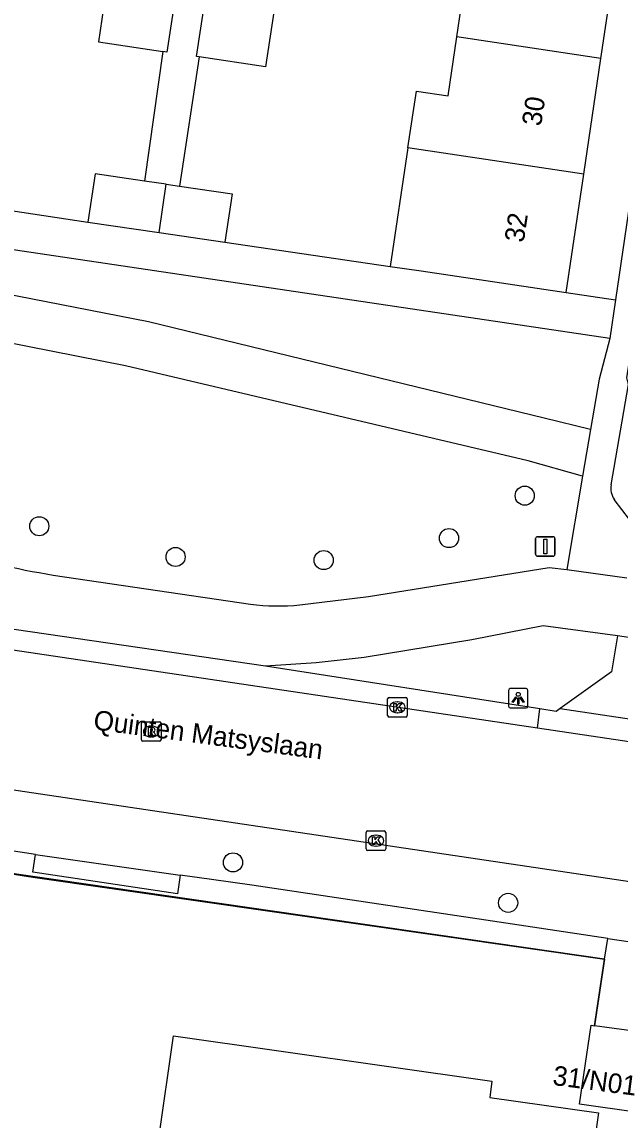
# Model space of a CAD drawing. Extents: x 163686 to 164493, y 382719 to 383870.
# Drawn here: x 164109.8 to 164140.5, y 382884.7 to 382940.9 of the extents above; entities that cross this region are included whole.
import ezdxf

# ---------------------------------------------------------------- set-up
doc = ezdxf.new("R2010")
doc.units = 0
for name, color, linetype in [('IMGEO_Boom', 7, 'Continuous'), ('IMGEO_Fietspad_gesloten', 7, 'Continuous'), ('IMGEO_Groenvoorziening', 7, 'Continuous'), ('IMGEO_Hek', 7, 'Continuous'), ('IMGEO_Kolk', 7, 'Continuous'), ('IMGEO_Lichtpunt', 7, 'Continuous'), ('IMGEO_Openbare_ruimte_label', 7, 'Continuous'), ('IMGEO_Pand', 7, 'Continuous'), ('IMGEO_Pand_nummerreeks', 7, 'Continuous'), ('IMGEO_Pand_vergunning_verleend', 7, 'Continuous'), ('IMGEO_Rijbaan_lokaal_gesloten', 7, 'Continuous'), ('IMGEO_Rijbaan_lokaal_open', 7, 'Continuous'), ('IMGEO_Rioolput', 7, 'Continuous'), ('IMGEO_Verkeersbordpaal', 7, 'Continuous'), ('IMGEO_Voetpad_open', 7, 'Continuous')]:
    doc.layers.add(name, color=color, linetype=linetype)

msp = doc.modelspace()

# ---------------------------------------------------------------- linework, layer by layer
at = {"layer": 'IMGEO_Boom'}
for centre in [(164135.589, 382916.653), (164110.734, 382915.088), (164131.712, 382914.481), (164117.713, 382913.514), (164125.296, 382913.354), (164120.653, 382897.872), (164134.739, 382895.803)]:
    msp.add_circle(centre, 0.489, dxfattribs=at)
at = {"layer": 'IMGEO_Fietspad_gesloten'}
for points in [[(164111.438, 382912.587), (164121.548, 382911.093)], [(164124.075, 382911.057), (164127.592, 382911.496), (164136.841, 382912.971), (164137.738, 382912.877)], [(164137.738, 382912.877), (164140.818, 382912.448)], [(164122.324, 382907.915), (164109.452, 382909.801)], [(164140.34, 382909.47), (164136.538, 382909.996), (164132.887, 382909.267), (164127.365, 382908.358), (164124.915, 382908.091), (164122.324, 382907.915)]]:
    msp.add_lwpolyline(points, dxfattribs=at)
for centre, radius, start, end in [((164119.389, 382960.225), 48.297, 246.8617, 260.5241), ((164122.986, 382923.324), 12.315, 263.2945, 275.0732)]:
    msp.add_arc(centre, radius, start, end, dxfattribs=at)
at = {"layer": 'IMGEO_Groenvoorziening'}
for points in [[(164139.939, 382924.7), (164093.297, 382931.638)], [(164103.402, 382932.145), (164113.229, 382930.665)], [(164120.241, 382929.628), (164128.706, 382928.397)], [(164137.706, 382927.054), (164140.229, 382926.679)]]:
    msp.add_lwpolyline(points, dxfattribs=at)
at = {"layer": 'IMGEO_Hek'}
for points in [[(164089.574, 382900.373), (164110.403, 382897.109), (164139.681, 382892.918)], [(164139.681, 382892.918), (164139.163, 382889.511)]]:
    msp.add_lwpolyline(points, dxfattribs=at)
at = {"layer": 'IMGEO_Kolk'}
for p, q in [((164128.643, 382906.316), (164129.495, 382906.316)), ((164128.568, 382905.39), (164128.568, 382906.242)), ((164129.056, 382906.096), (164129.081, 382906.096)), ((164129.569, 382906.242), (164129.569, 382905.39)), ((164129.495, 382905.316), (164128.643, 382905.316)), ((164129.079, 382905.536), (164129.054, 382905.536)), ((164127.472, 382898.559), (164127.472, 382899.411)), ((164127.547, 382899.485), (164128.399, 382899.485)), ((164127.96, 382899.265), (164127.985, 382899.265)), ((164128.473, 382899.411), (164128.473, 382898.559)), ((164128.399, 382898.485), (164127.547, 382898.485)), ((164127.983, 382898.705), (164127.958, 382898.705))]:
    msp.add_line(p, q, dxfattribs=at)
for points in [[(164128.643, 382906.316), (164129.495, 382906.316)], [(164128.568, 382905.39), (164128.568, 382906.242)], [(164128.889, 382906.016), (164129.012, 382906.016), (164129.012, 382905.865), (164129.142, 382906.016), (164129.306, 382906.016), (164129.16, 382905.865), (164129.313, 382905.616), (164129.161, 382905.616), (164129.076, 382905.78), (164129.012, 382905.713), (164129.012, 382905.616), (164128.889, 382905.616), (164128.889, 382906.016)], [(164129.569, 382906.242), (164129.569, 382905.39)], [(164129.495, 382905.316), (164128.643, 382905.316)], [(164127.472, 382898.559), (164127.472, 382899.411)], [(164127.547, 382899.485), (164128.399, 382899.485)], [(164127.793, 382899.185), (164127.916, 382899.185), (164127.916, 382899.034), (164128.046, 382899.185), (164128.21, 382899.185), (164128.064, 382899.034), (164128.217, 382898.785), (164128.065, 382898.785), (164127.98, 382898.949), (164127.916, 382898.882), (164127.916, 382898.785), (164127.793, 382898.785), (164127.793, 382899.185)], [(164128.473, 382899.411), (164128.473, 382898.559)], [(164128.399, 382898.485), (164127.547, 382898.485)]]:
    msp.add_lwpolyline(points, dxfattribs=at)
for centre, start, end in [((164128.645, 382906.24), 91.552, 178.448), ((164128.645, 382906.24), 91.552, 178.448), ((164129.493, 382906.24), 1.552, 88.448), ((164129.493, 382906.24), 1.552, 88.448), ((164128.645, 382905.392), 181.552, 268.448), ((164128.645, 382905.392), 181.552, 268.448), ((164129.493, 382905.392), 271.552, 358.448), ((164129.493, 382905.392), 271.552, 358.448), ((164127.549, 382899.409), 91.552, 178.448), ((164127.549, 382899.409), 91.552, 178.448), ((164128.397, 382899.409), 1.552, 88.448), ((164128.397, 382899.409), 1.552, 88.448), ((164127.549, 382898.561), 181.552, 268.448), ((164127.549, 382898.561), 181.552, 268.448), ((164128.397, 382898.561), 271.552, 358.448), ((164128.397, 382898.561), 271.552, 358.448)]:
    msp.add_arc(centre, 0.0765, start, end, dxfattribs=at)
for centre, major_axis, ratio, start_param, end_param in [((164129.055, 382905.816), (-0.387, 0.002), 0.722429, 4.712389, 7.853982), ((164129.08, 382905.816), (-0.39, 0.002), 0.717154, 1.570796, 4.712389), ((164127.959, 382898.985), (-0.387, 0.002), 0.722429, 4.712389, 7.853982), ((164127.984, 382898.985), (-0.39, 0.002), 0.717154, 1.570796, 4.712389)]:
    msp.add_ellipse(centre, major_axis=major_axis, ratio=ratio, start_param=start_param, end_param=end_param, dxfattribs=at)
at = {"layer": 'IMGEO_Lichtpunt'}
for p, q in [((164134.758, 382906.682), (164134.758, 382905.875)), ((164134.758, 382906.682), (164134.758, 382905.875)), ((164135.66, 382906.777), (164134.852, 382906.777)), ((164135.66, 382906.777), (164134.852, 382906.777)), ((164135.754, 382905.875), (164135.754, 382906.682)), ((164135.754, 382905.875), (164135.754, 382906.682)), ((164134.852, 382905.781), (164135.66, 382905.781)), ((164134.852, 382905.781), (164135.66, 382905.781))]:
    msp.add_line(p, q, dxfattribs=at)
for points in [[(164135.132, 382906.346), (164135.171, 382906.318), (164134.983, 382906.056), (164134.945, 382906.083), (164135.132, 382906.346)], [(164135.234, 382906.298), (164135.281, 382906.298), (164135.281, 382905.976), (164135.234, 382905.976), (164135.234, 382906.298)], [(164135.344, 382906.318), (164135.382, 382906.345), (164135.569, 382906.083), (164135.53, 382906.055), (164135.344, 382906.318)]]:
    msp.add_lwpolyline(points, dxfattribs=at)
msp.add_circle((164135.257, 382906.48), 0.0994, dxfattribs=at)
for centre, start, end in [((164134.852, 382906.682), 90, 180), ((164134.852, 382906.682), 90, 180), ((164135.66, 382906.682), 0, 90), ((164135.66, 382906.682), 0, 90), ((164134.852, 382905.875), 180, 270), ((164134.852, 382905.875), 180, 270), ((164135.66, 382905.875), 270, 0), ((164135.66, 382905.875), 270, 360)]:
    msp.add_arc(centre, 0.0946, start, end, dxfattribs=at)
at = {"layer": 'IMGEO_Pand'}
for points in [[(164132.112, 382940.144), (164132.564, 382943.175), (164131.561, 382943.325), (164131.992, 382946.215)], [(164139.494, 382939.044), (164140.377, 382944.964)], [(164114.202, 382942.813), (164113.765, 382939.888), (164117.062, 382939.396)], [(164117.707, 382942.291), (164117.271, 382939.365), (164117.062, 382939.396)], [(164118.918, 382939.12), (164118.79, 382939.139), (164119.226, 382942.064)], [(164122.761, 382941.537), (164122.324, 382938.611), (164118.918, 382939.12)], [(164129.611, 382934.465), (164129.912, 382936.48), (164130.044, 382937.367), (164131.662, 382937.125), (164132.112, 382940.144)], [(164139.494, 382939.044), (164132.112, 382940.144)], [(164138.611, 382933.124), (164139.494, 382939.044)], [(164129.611, 382934.465), (164128.706, 382928.397)], [(164138.611, 382933.124), (164129.611, 382934.465)], [(164116.124, 382932.768), (164113.595, 382933.142), (164113.229, 382930.665)], [(164117.233, 382932.604), (164116.124, 382932.768)], [(164137.706, 382927.054), (164138.611, 382933.124)], [(164116.872, 382930.126), (164117.233, 382932.604)], [(164117.233, 382932.604), (164117.92, 382932.502)], [(164117.92, 382932.502), (164120.608, 382932.105), (164120.241, 382929.628)], [(164113.229, 382930.665), (164116.872, 382930.126)], [(164116.872, 382930.126), (164120.241, 382929.628)], [(164128.706, 382928.397), (164130.289, 382928.161), (164137.706, 382927.054)], [(164141.804, 382889.149), (164141.947, 382889.129), (164141.389, 382885.059), (164138.399, 382885.493), (164138.987, 382889.535), (164139.163, 382889.511)], [(164141.804, 382889.149), (164139.163, 382889.511)]]:
    msp.add_lwpolyline(points, dxfattribs=at)
at = {"layer": 'IMGEO_Pand_vergunning_verleend'}
msp.add_lwpolyline([(164109.154, 382818.393), (164117.669, 382878.045), (164116.074, 382878.273), (164117.604, 382888.992), (164133.913, 382886.664), (164133.796, 382885.841), (164139.367, 382885.046), (164129.458, 382815.63), (164109.154, 382818.393)], dxfattribs=at)
at = {"layer": 'IMGEO_Rijbaan_lokaal_gesloten'}
for points in [[(164166.332, 382893.113), (164033.326, 382912.894), (164021.113, 382914.698), (163965.93, 382922.852)], [(164136.237, 382904.741), (164091.335, 382911.423)], [(164148.504, 382902.921), (164136.237, 382904.741)]]:
    msp.add_lwpolyline(points, dxfattribs=at)
at = {"layer": 'IMGEO_Rijbaan_lokaal_open'}
for points in [[(164140.34, 382909.47), (164140.024, 382907.624), (164137.404, 382905.751)], [(164145.688, 382908.677), (164140.34, 382909.47)], [(164137.404, 382905.751), (164147.213, 382904.281)]]:
    msp.add_lwpolyline(points, dxfattribs=at)
at = {"layer": 'IMGEO_Rioolput'}
for p, q in [((164115.966, 382904.15), (164115.966, 382905.002)), ((164116.041, 382905.076), (164116.893, 382905.076)), ((164116.454, 382904.856), (164116.479, 382904.856)), ((164116.967, 382905.002), (164116.967, 382904.15)), ((164116.893, 382904.076), (164116.041, 382904.076)), ((164116.477, 382904.296), (164116.452, 382904.296))]:
    msp.add_line(p, q, dxfattribs=at)
for points in [[(164115.966, 382904.15), (164115.966, 382905.002)], [(164116.041, 382905.076), (164116.893, 382905.076)], [(164116.555, 382904.774), (164116.303, 382904.776), (164116.303, 382904.376)], [(164116.481, 382904.695), (164116.427, 382904.695), (164116.427, 382904.614)], [(164116.427, 382904.614), (164116.479, 382904.614)], [(164116.967, 382905.002), (164116.967, 382904.15)], [(164116.893, 382904.076), (164116.041, 382904.076)], [(164116.303, 382904.376), (164116.427, 382904.376), (164116.427, 382904.538), (164116.438, 382904.538)], [(164116.485, 382904.509), (164116.556, 382904.376), (164116.696, 382904.376), (164116.631, 382904.502)]]:
    msp.add_lwpolyline(points, dxfattribs=at)
for centre, radius, start, end in [((164116.043, 382905), 0.0765, 91.552, 178.448), ((164116.043, 382905), 0.0765, 91.552, 178.448), ((164116.463, 382904.803), 0.19, 274.7715, 282.9687), ((164116.487, 382904.599), 0.0964, 77.0061, 93.1865), ((164116.501, 382904.656), 0.0378, 276.6634, 79.6772), ((164116.554, 382904.664), 0.109, 350.3612, 89.416), ((164116.552, 382904.664), 0.112, 277.5842, 350.9817), ((164116.891, 382905), 0.0765, 1.552, 88.448), ((164116.891, 382905), 0.0765, 1.552, 88.448), ((164116.043, 382904.152), 0.0765, 181.552, 268.448), ((164116.043, 382904.152), 0.0765, 181.552, 268.448), ((164116.437, 382904.485), 0.0533, 26.0293, 88.6989), ((164116.536, 382904.449), 0.108, 29.5134, 73.7905), ((164116.891, 382904.152), 0.0765, 271.552, 358.448), ((164116.891, 382904.152), 0.0765, 271.552, 358.448)]:
    msp.add_arc(centre, radius, start, end, dxfattribs=at)
for centre, major_axis, ratio, start_param, end_param in [((164116.453, 382904.576), (-0.387, 0.002), 0.722429, 4.712389, 7.853982), ((164116.478, 382904.576), (-0.39, 0.002), 0.717154, 1.570796, 4.712389)]:
    msp.add_ellipse(centre, major_axis=major_axis, ratio=ratio, start_param=start_param, end_param=end_param, dxfattribs=at)
at = {"layer": 'IMGEO_Verkeersbordpaal'}
for p, q in [((164136.147, 382913.652), (164136.147, 382914.452)), ((164136.147, 382914.452), (164136.147, 382913.652)), ((164136.247, 382914.552), (164137.037, 382914.552)), ((164137.037, 382914.552), (164136.247, 382914.552)), ((164137.137, 382914.452), (164137.137, 382913.652)), ((164137.137, 382913.652), (164137.137, 382914.452)), ((164137.037, 382913.552), (164136.247, 382913.552)), ((164136.247, 382913.552), (164137.037, 382913.552))]:
    msp.add_line(p, q, dxfattribs=at)
msp.add_lwpolyline([(164136.567, 382914.427), (164136.717, 382914.427), (164136.717, 382913.677), (164136.567, 382913.677), (164136.567, 382914.427)], dxfattribs=at)
for centre, start, end in [((164136.247, 382914.452), 90, 180), ((164136.247, 382914.452), 90, 180), ((164137.037, 382914.452), 0, 90), ((164137.037, 382914.452), 360, 90), ((164136.247, 382913.652), 180, 270), ((164136.247, 382913.652), 180, 270), ((164137.037, 382913.652), 270, 0), ((164137.037, 382913.652), 270, 0)]:
    msp.add_arc(centre, 0.1, start, end, dxfattribs=at)
at = {"layer": 'IMGEO_Voetpad_open'}
for points in [[(164140.017, 382917.209), (164140.91, 382922.339), (164140.823, 382922.696), (164146.444, 382958.829), (164146.796, 382959.732), (164147.997, 382961.185), (164148.388, 382962.134)], [(164145.469, 382962.412), (164140.229, 382926.679)], [(164117.062, 382939.396), (164116.124, 382932.768)], [(164118.918, 382939.12), (164117.92, 382932.502)], [(164138.954, 382920.045), (164136.589, 382920.625), (164116.325, 382925.558), (164105.912, 382927.595), (164094.036, 382929.771), (164093.072, 382929.933)], [(164138.554, 382917.653), (164135.761, 382918.443), (164115.146, 382923.304), (164102.583, 382925.772), (164093.486, 382927.494), (164092.722, 382927.559)], [(164140.229, 382926.679), (164139.939, 382924.7)], [(164139.939, 382924.7), (164139.409, 382922.626), (164138.954, 382920.045)], [(164138.954, 382920.045), (164138.554, 382917.653)], [(164138.554, 382917.653), (164137.738, 382912.877)], [(164140.957, 382915.44), (164140.177, 382916.462)], [(164136.369, 382905.735), (164122.324, 382907.915)], [(164136.237, 382904.741), (164136.369, 382905.735)], [(164137.404, 382905.751), (164137.201, 382905.606), (164136.369, 382905.735)], [(164110.539, 382898.278), (164093.052, 382900.94), (164090.994, 382901.238), (164089.694, 382901.426)], [(164139.681, 382892.918), (164090.548, 382900.024), (164089.551, 382900.168)], [(164117.951, 382897.213), (164117.805, 382896.269), (164110.406, 382897.376), (164110.539, 382898.278)], [(164110.539, 382898.278), (164117.951, 382897.213)], [(164139.84, 382893.968), (164135.638, 382894.604), (164133.596, 382894.916), (164121.615, 382896.7), (164119.549, 382896.995), (164117.951, 382897.213)], [(164139.681, 382892.918), (164139.84, 382893.968)], [(164139.84, 382893.968), (164141, 382893.799)], [(164139.163, 382889.511), (164139.681, 382892.918)]]:
    msp.add_lwpolyline(points, dxfattribs=at)
msp.add_arc((164140.907, 382917.009), 0.912, 167.3282, 216.8508, dxfattribs=at)

# ---------------------------------------------------------------- texts
at = {"layer": 'IMGEO_Openbare_ruimte_label'}
msp.add_text('Quinten Matsyslaan', height=1, rotation=352.4697, dxfattribs=at).set_placement((164113.467, 382904.691))
msp.add_text('Quinten Matsyslaan', height=1, rotation=352.4697, dxfattribs=at).set_placement((164113.467, 382904.691))
at = {"layer": 'IMGEO_Pand_nummerreeks'}
for s, rotation, p in [('30', 81.5165, (164136.424, 382935.542)), ('32', 81.5147, (164135.536, 382929.583)), ('31/N01', 352.5686, (164136.984, 382886.481))]:
    msp.add_text(s, height=1, rotation=rotation, dxfattribs=at).set_placement(p)

doc.saveas('drawing.dxf')
